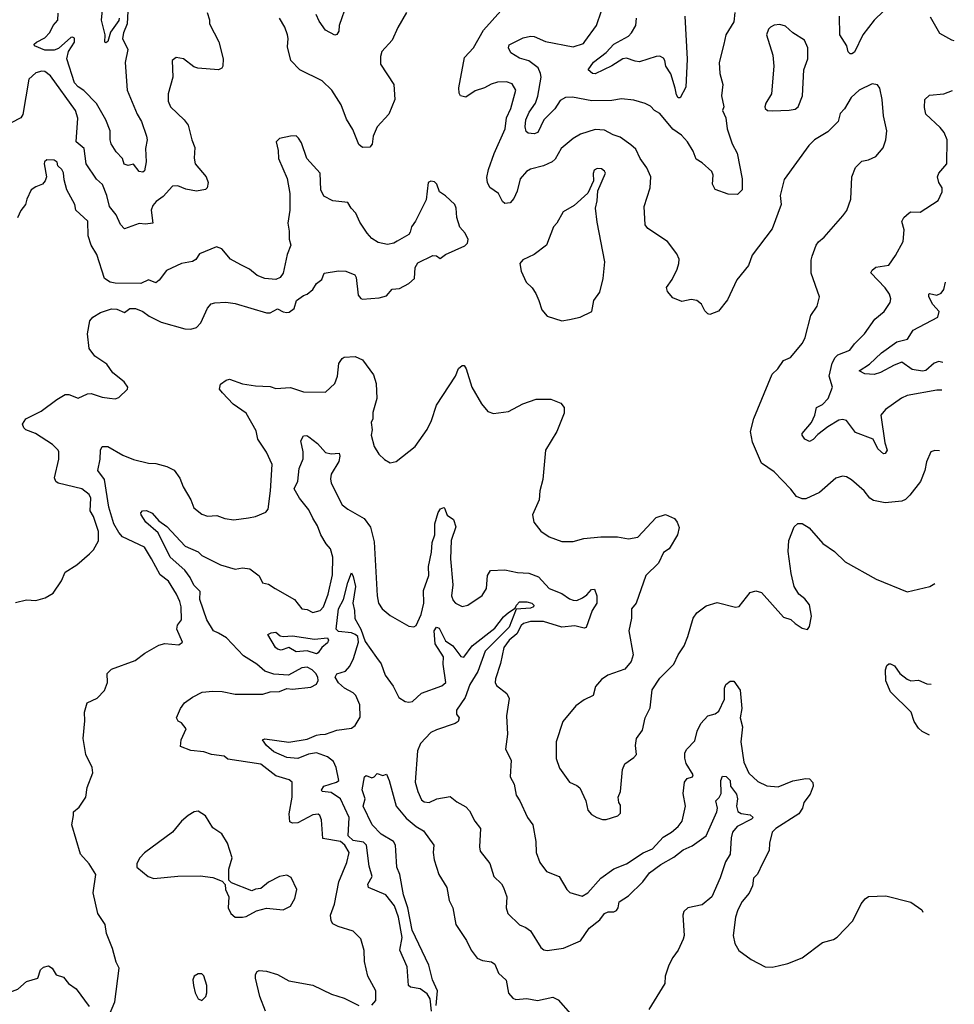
# Model space of a CAD drawing. Extents: x 1552033 to 1694788, y 811965 to 917215.
# Tile 469 of 632: x 1687308 to 1692370, y 844032 to 849367. Entities that reach past the tile are written whole.
import ezdxf

# ---------------------------------------------------------------- set-up
doc = ezdxf.new("R2010")
doc.units = 0

msp = doc.modelspace()

# ---------------------------------------------------------------- linework, layer by layer
at = {"layer": '0CON20XD'}
for points in [[(1687896.9, 849483.1), (1687889.8, 849345), (1687869.7, 849295), (1687864.7, 849265), (1687893.3, 849205), (1687880, 849135), (1687890.5, 848985), (1687944.5, 848854.5), (1687967.8, 848815), (1687995.6, 848735), (1687998.1, 848715), (1687990.4, 848669.6), (1687994.1, 848595.9), (1687985, 848548.1), (1687975, 848540), (1687955, 848543.7), (1687925, 848584.6), (1687895, 848576.5), (1687874.8, 848584.8), (1687864.4, 848614.4), (1687830.9, 848650.9), (1687804, 848695), (1687797.5, 848715), (1687798, 848765), (1687774.3, 848825), (1687725, 848912.5), (1687655, 848983.8), (1687625, 849003.1), (1687604.5, 849025.5), (1687562.8, 849155), (1687573.1, 849195), (1687604.4, 849245), (1687605, 849266.2), (1687595, 849272.5), (1687585, 849270.5), (1687519, 849211), (1687495, 849201), (1687445, 849201.5), (1687389.2, 849225), (1687387.5, 849235), (1687398.6, 849245), (1687445, 849268.9), (1687472.2, 849297.8), (1687488.9, 849335), (1687515.2, 849364.8), (1687517.5, 849402.5)], [(1687847.2, 849375), (1687845, 849362.2), (1687800.9, 849299.1), (1687785, 849248.8), (1687775, 849242), (1687770, 849245), (1687770.6, 849285), (1687751.8, 849365), (1687759.2, 849439.1)], [(1689080, 849455), (1689038.8, 849335), (1689035.7, 849304.3), (1689025, 849286.7), (1689015, 849283.8), (1688965, 849310), (1688929.5, 849359.5), (1688914.5, 849395)], [(1691766.7, 848305), (1691787.9, 848332.1), (1691809.2, 848395), (1691814.1, 848515.9), (1691833.9, 848566.1), (1691869.3, 848600.7), (1691905, 848606.7), (1691943.9, 848626.1), (1691985, 848672.5), (1691998.8, 848715), (1692003.8, 848765), (1691986, 848845), (1691979.2, 848935), (1691966.4, 848996.4), (1691953.6, 849013.6), (1691925, 849020), (1691854.2, 848985), (1691811.5, 848945), (1691775, 848884), (1691751.7, 848858.3), (1691740, 848815), (1691685, 848760), (1691612.5, 848715), (1691582.5, 848685), (1691449.1, 848500.9), (1691427.1, 848415), (1691432.5, 848365), (1691383.8, 848233.8), (1691275, 848091.2), (1691255.5, 848034.5), (1691192.8, 847957.2), (1691140.9, 847849.1), (1691092.9, 847787.1), (1691045, 847770), (1691035, 847772.5), (1691018.8, 847788.8), (1691000.8, 847825), (1690976.2, 847845), (1690945, 847850), (1690895, 847840.8), (1690845, 847860), (1690816, 847895), (1690811.2, 847915), (1690841.2, 847958.8), (1690868.6, 848015), (1690878.6, 848045), (1690879.1, 848069.1), (1690867.6, 848097.6), (1690815.7, 848165.7), (1690710, 848235), (1690696, 848255), (1690690.8, 848355), (1690722, 848455), (1690725.7, 848515), (1690703.8, 848565), (1690669.2, 848615), (1690645.8, 848665), (1690617.9, 848687.9), (1690560, 848730), (1690522.1, 848742.1), (1690475, 848768.8), (1690425, 848772.1), (1690345, 848746.9), (1690305, 848723.1), (1690240.2, 848669.8), (1690208, 848612), (1690192.6, 848597.4), (1690145, 848575.7), (1690075, 848557.5), (1690053.3, 848545), (1690019.1, 848505), (1690003.1, 848436.9), (1689985, 848398.6), (1689963.8, 848375), (1689935, 848371.4), (1689922.6, 848382.6), (1689901.5, 848425), (1689855, 848457.1), (1689841.8, 848485), (1689838.9, 848511.1), (1689847.1, 848555), (1689877.6, 848642.4), (1689937.6, 848775), (1689944.6, 848835), (1689967.4, 848885), (1689994.4, 848985), (1689975, 849018.8), (1689945, 849029.2), (1689895, 849028.6), (1689862.3, 849017.7), (1689825, 848997.5), (1689775, 848980.7), (1689725, 848946.9), (1689696, 848955), (1689687.8, 848967.8), (1689687.3, 848997.3), (1689717.9, 849162.1), (1689765.6, 849215), (1689819.8, 849310.2), (1689914.4, 849415.6)], [(1691180.6, 849405), (1691175.6, 849355), (1691132.2, 849285), (1691121.1, 849235), (1691095.6, 849134.4), (1691100, 849075), (1691115.7, 849015), (1691109.2, 848955), (1691121.1, 848895), (1691114.4, 848875), (1691133.1, 848835), (1691138.9, 848775), (1691167.1, 848695), (1691194.5, 848644.5), (1691221.2, 848505), (1691220.5, 848445), (1691195, 848419.6), (1691145, 848420.9), (1691075, 848446), (1691059.4, 848475), (1691062.9, 848525), (1691056.4, 848545), (1691005, 848590.7), (1690971.2, 848611.2), (1690955, 848654.2), (1690925, 848704.4), (1690891.9, 848741.9), (1690845, 848773.5), (1690775, 848858.9), (1690746, 848875), (1690725, 848897.5), (1690695, 848912.9), (1690635, 848931.4), (1690567.8, 848937.8), (1690515, 848929.3), (1690406.4, 848926.4), (1690302.1, 848947.9), (1690265, 848945.6), (1690235, 848928.9), (1690206.1, 848883.9), (1690146.5, 848825), (1690114, 848756), (1690095, 848747.9), (1690062.4, 848752.4), (1690050.7, 848760.7), (1690045.4, 848785.4), (1690049.1, 848825), (1690066.6, 848865), (1690100.8, 848915), (1690115, 848953.1), (1690131.9, 849055), (1690129.2, 849075), (1690115.2, 849105.2), (1690065, 849143.2), (1690015, 849157.5), (1689967.6, 849187.6), (1689955.5, 849214.5), (1689959.6, 849230.4), (1690035, 849268.7), (1690075, 849277.1), (1690095, 849276.1), (1690155, 849248), (1690305, 849219.6), (1690361.4, 849238.6), (1690369.3, 849249.3), (1690431.9, 849335), (1690459.5, 849415)], [(1688323.8, 849405), (1688335.9, 849365.9), (1688336, 849345), (1688386.9, 849246.9), (1688410.8, 849155), (1688407.5, 849115), (1688403.8, 849105), (1688385, 849095.6), (1688273.3, 849105), (1688252.2, 849112.2), (1688196, 849155), (1688155, 849161.2), (1688133.6, 849146.4), (1688137.1, 849055), (1688112.5, 848965), (1688111.8, 848925), (1688125.8, 848895), (1688199.2, 848825), (1688220, 848795), (1688240, 848715), (1688256.9, 848675), (1688252.8, 848617.2), (1688258.5, 848585), (1688317.5, 848515), (1688328.1, 848485), (1688324.2, 848455.8), (1688314, 848446), (1688265, 848438.2), (1688207.9, 848447.9), (1688165, 848467.1), (1688135, 848464.3), (1688085, 848409.4), (1688047.5, 848382.5), (1688029.2, 848360.8), (1688020.8, 848335), (1688028.6, 848265), (1687989.1, 848259.1), (1687955, 848262.2), (1687875, 848234.2), (1687855, 848257.5), (1687830, 848310), (1687794.1, 848354.1), (1687779.6, 848415), (1687756.4, 848473.6), (1687725, 848502.2), (1687667.5, 848585), (1687658.3, 848668.3), (1687613.5, 848705), (1687623.9, 848833.9), (1687611.2, 848875), (1687475, 849061.9), (1687445, 849086.5), (1687428.3, 849088.3), (1687395, 849078.8), (1687358, 849045), (1687325, 848853.3), (1687315, 848834.2), (1687262.9, 848807.1)], [(1689402.5, 849405), (1689355.8, 849324.2), (1689325, 849256.7), (1689268.9, 849195), (1689262.4, 849167.6), (1689263.1, 849125), (1689334.3, 849015), (1689339.4, 848935), (1689308.1, 848855), (1689244.1, 848785.9), (1689222.1, 848735), (1689216.9, 848693.1), (1689205, 848676), (1689165, 848674.2), (1689145, 848691.2), (1689112.4, 848772.4), (1689077.4, 848827.4), (1689050, 848905), (1688998.6, 848985), (1688946.2, 849036.2), (1688825, 849095.8), (1688775.8, 849145), (1688759.2, 849219.2), (1688762.5, 849265), (1688757.9, 849285), (1688745, 849326), (1688715.6, 849375)], [(1690910, 849385), (1690923.7, 849153.6), (1690915, 849002), (1690885, 848943.8), (1690875, 848944), (1690865, 848960), (1690857.9, 848995), (1690833.7, 849073.7), (1690806.7, 849115), (1690802.9, 849145), (1690795, 849157.5), (1690775, 849168.6), (1690755, 849168.1), (1690665, 849139.2), (1690641.2, 849141.2), (1690595, 849157.5), (1690575.4, 849155.4), (1690515, 849116.3), (1690425, 849073.3), (1690410, 849075), (1690387.1, 849095), (1690415, 849137.3), (1690485, 849189.6), (1690525.2, 849234.8), (1690605, 849277.8), (1690621.9, 849295), (1690644.5, 849335), (1690647.8, 849375)], [(1691986.4, 849413.6), (1691935.7, 849365), (1691873.5, 849285), (1691829.1, 849190.9), (1691815, 849181.4), (1691805, 849182.5), (1691795, 849193.3), (1691787.5, 849225), (1691750, 849285), (1691747.5, 849385)], [(1692369.7, 849252.2), (1692356.2, 849255), (1692291.9, 849291.9), (1692240.1, 849380.1)], [(1691385, 848873.5), (1691475, 848875.7), (1691507.1, 848882.9), (1691523.8, 848895), (1691547.5, 848955), (1691555.6, 849095), (1691576, 849155), (1691576.8, 849215), (1691558.9, 849255), (1691494.7, 849294.7), (1691455, 849331.9), (1691425, 849340), (1691395, 849337.5), (1691375, 849326.2), (1691364.2, 849315), (1691353.1, 849285), (1691387.5, 849175), (1691393.1, 849115), (1691379.2, 848965), (1691348.5, 848915), (1691343.3, 848895), (1691345.8, 848885), (1691358.8, 848875), (1691385, 848873.5)], [(1692302, 847360.3), (1692275, 847359.4), (1692115, 847330.5), (1692083.9, 847316.1), (1691996.2, 847255), (1691971.2, 847225), (1691994, 847075), (1692006.2, 847035), (1691995, 847015.7), (1691985.5, 847014.5), (1691955, 847042.5), (1691930.9, 847095), (1691835, 847129.6), (1691785, 847195.4), (1691765, 847201.5), (1691745, 847197.6), (1691685, 847160.7), (1691630.4, 847119.6), (1691605, 847092.7), (1691585, 847082.3), (1691561.1, 847095), (1691545.7, 847115), (1691545.7, 847125), (1691596.2, 847185), (1691614, 847225), (1691622.9, 847265), (1691655, 847281.8), (1691686.9, 847315), (1691709.4, 847375), (1691692.5, 847435), (1691708.2, 847505), (1691723.7, 847536.4), (1691739.5, 847550.5), (1691803.6, 847576.4), (1691829.1, 847610.9), (1691884.1, 847665), (1691940, 847745), (1691989.6, 847785), (1692021.8, 847835), (1692025.5, 847855), (1692018.8, 847878.8), (1691994.6, 847914.6), (1691917.5, 847995), (1691925, 848010.5), (1691944.2, 848025.8), (1692015, 848037.5), (1692051.4, 848088.6), (1692092.7, 848165), (1692097.6, 848227.6), (1692086.1, 848273.9), (1692096, 848295), (1692125, 848320.8), (1692135, 848325.6), (1692185, 848323.8), (1692283, 848387), (1692303.8, 848435), (1692303.8, 848455), (1692285.5, 848485.5), (1692278.9, 848515), (1692285.6, 848535), (1692328.6, 848585), (1692331.5, 848715), (1692314.4, 848755), (1692293.1, 848783.1), (1692216.2, 848855), (1692208.5, 848891.5), (1692209.4, 848935), (1692235, 848957.3), (1692313.8, 848965), (1692360.1, 848984)], [(1687285, 846208.8), (1687345, 846223.8), (1687395, 846220), (1687445.9, 846234.1), (1687489.7, 846260.3), (1687535, 846326.2), (1687555, 846373.8), (1687617.4, 846412.6), (1687686.5, 846473.5), (1687707.5, 846495), (1687735, 846542.5), (1687735, 846593.3), (1687707.3, 846675), (1687689.4, 846705), (1687694, 846774), (1687683.8, 846795), (1687644.4, 846824.4), (1687515.9, 846855.9), (1687503.3, 846865), (1687496, 846885), (1687520, 846985), (1687520.8, 847025), (1687516, 847035), (1687485.4, 847065.4), (1687394, 847125), (1687341.2, 847145), (1687330, 847155), (1687322.9, 847175), (1687341.2, 847205), (1687425, 847245.6), (1687510.2, 847309.8), (1687555, 847335.7), (1687575, 847335.7), (1687625, 847316), (1687675, 847339.2), (1687695, 847342), (1687755, 847322.5), (1687795, 847316.7), (1687825, 847313.3), (1687845, 847320), (1687892.5, 847365), (1687893.3, 847375), (1687873.3, 847405), (1687813.4, 847453.4), (1687779.7, 847499.7), (1687715, 847543.3), (1687684, 847585), (1687675.9, 847664.1), (1687688, 847735), (1687703.8, 847755), (1687745, 847780.8), (1687805, 847800), (1687835, 847798.6), (1687875, 847781.2), (1687905, 847802), (1687935, 847801.2), (1687975.7, 847785.7), (1688010.3, 847760.3), (1688075, 847727.5), (1688202.4, 847692.4), (1688235, 847690), (1688265, 847698.8), (1688290, 847725), (1688325.9, 847804.1), (1688345, 847826.7), (1688365, 847833.3), (1688425, 847836), (1688475, 847828.8), (1688645, 847778.8), (1688665, 847778.8), (1688705, 847800), (1688735, 847783.3), (1688755, 847780), (1688767.7, 847782.3), (1688795, 847802.5), (1688807.5, 847845), (1688845, 847873.3), (1688865, 847880), (1688895.9, 847904.1), (1688915, 847937.5), (1688945, 847960), (1688957, 847993), (1689035, 848006), (1689074.2, 848004.2), (1689123.9, 847983.9), (1689130.7, 847970.7), (1689141.2, 847875), (1689155, 847856.2), (1689165, 847852.9), (1689255, 847860), (1689295, 847870), (1689325, 847907.5), (1689365, 847910), (1689415, 847936.7), (1689446.7, 847965), (1689450, 848025), (1689465, 848050), (1689545, 848088.8), (1689565, 848086.7), (1689585, 848073.3), (1689615, 848094), (1689718.8, 848141.2), (1689733.9, 848156.1), (1689736.4, 848176.4), (1689720.7, 848210.7), (1689692.3, 848242.3), (1689675.7, 848295.7), (1689671.4, 848345), (1689664, 848365), (1689615, 848412.5), (1689582.5, 848435), (1689566.7, 848475), (1689555, 848487.5), (1689535, 848492.5), (1689520, 848485), (1689509.5, 848390.5), (1689451.2, 848275), (1689430, 848245), (1689423.3, 848215), (1689415, 848203.3), (1689353, 848167), (1689335, 848156.2), (1689299.3, 848149.3), (1689250.5, 848160.5), (1689215, 848181.2), (1689189.5, 848209.5), (1689150.3, 848270.3), (1689128.3, 848318.3), (1689103.3, 848345), (1689085.8, 848375.8), (1689005, 848386), (1688955, 848411.2), (1688939.2, 848445), (1688935.5, 848535.5), (1688863.3, 848615), (1688835, 848700), (1688817.5, 848725), (1688805, 848736.7), (1688775, 848736.2), (1688715, 848723.3), (1688697.5, 848705), (1688708.3, 848658.3), (1688710, 848615), (1688756.4, 848506.4), (1688771.2, 848425), (1688771.2, 848335), (1688760, 848265), (1688768.3, 848221.7), (1688767, 848177), (1688776.2, 848145), (1688757.5, 848095), (1688735.9, 847994.1), (1688719.3, 847970.7), (1688695, 847960), (1688635, 847964), (1688595, 847981.2), (1688553.3, 848015), (1688505, 848039.2), (1688450, 848070), (1688403.3, 848125), (1688374.2, 848135.8), (1688281.7, 848098.3), (1688261.7, 848068.3), (1688243.9, 848056.1), (1688184.2, 848045.8), (1688102.6, 848007.4), (1688064, 847955), (1688045, 847941.4), (1688005, 847958.2), (1687965, 847937.9), (1687825, 847939.6), (1687798.8, 847945), (1687768, 847965), (1687725.7, 848095), (1687694.5, 848145), (1687678.9, 848195), (1687676.9, 848275), (1687611.5, 848335), (1687606.1, 848366.1), (1687563.1, 848445), (1687548.3, 848498.3), (1687545, 848536.7), (1687535.6, 848555), (1687514, 848575), (1687511.2, 848595), (1687494.2, 848605.8), (1687455, 848606.7), (1687442.7, 848597.3), (1687440, 848585), (1687453.8, 848515), (1687446.9, 848493.1), (1687432.5, 848475), (1687395, 848462), (1687370.8, 848445), (1687347.1, 848395), (1687340, 848365), (1687315, 848333.8), (1687296.6, 848293.4)], [(1690243.9, 847736.1), (1690285, 847742.5), (1690344.1, 847755.9), (1690407.5, 847785), (1690416.7, 847845), (1690449.5, 847890.5), (1690468.8, 847965), (1690477.5, 848055), (1690435, 848270), (1690426.2, 848345), (1690436.2, 848385), (1690440, 848440), (1690480, 848535), (1690475.7, 848545.7), (1690458.3, 848558.3), (1690435, 848560.8), (1690419.1, 848550.9), (1690414.2, 848534.2), (1690416.4, 848493.6), (1690385, 848427.5), (1690310.3, 848359.7), (1690250.8, 848325), (1690218, 848265), (1690200, 848245), (1690161.2, 848145), (1690095, 848093.8), (1690033.9, 848066.1), (1690017.5, 848045), (1690024, 848005), (1690051.2, 847945), (1690084.2, 847914.2), (1690104.2, 847884.2), (1690118.8, 847845), (1690136.7, 847795), (1690165, 847760), (1690243.9, 847736.1)], [(1692290.2, 847031.6), (1692265, 847033.3), (1692242.5, 847025), (1692218.3, 846971.7), (1692210, 846925), (1692187.5, 846865), (1692129.7, 846790.3), (1692105, 846766.7), (1692085, 846758), (1691995, 846748.6), (1691931.8, 846761.8), (1691912, 846775), (1691882, 846815), (1691813, 846873), (1691785, 846890), (1691765, 846893.8), (1691727.7, 846882.3), (1691640, 846805), (1691565, 846770), (1691545, 846770), (1691515, 846783.8), (1691485, 846823.8), (1691395, 846918), (1691325, 846963.3), (1691277.6, 847077.6), (1691265.7, 847135), (1691284.5, 847205.5), (1691383.6, 847446.4), (1691414, 847475), (1691445, 847520), (1691483, 847537), (1691547.5, 847615), (1691562, 847645), (1691592, 847765), (1691626.2, 847815), (1691640, 847865), (1691594.1, 847994.1), (1691594.1, 848064.1), (1691600, 848085), (1691622, 848145), (1691635, 848163.3), (1691665, 848188.8), (1691766.7, 848305)], [(1692307.4, 847510.2), (1692285, 847514.3), (1692260, 847505), (1692215, 847465.6), (1692198, 847462), (1692141.8, 847471.8), (1692085, 847511.3), (1692044.8, 847495.2), (1691969.4, 847455), (1691935.3, 847445.3), (1691885, 847448.4), (1691853.8, 847465), (1691910.3, 847499.7), (1691975, 847561.1), (1692058.5, 847621.5), (1692116.2, 847635), (1692146.2, 847685), (1692280, 847755), (1692287.1, 847785), (1692254.3, 847824.3), (1692231.5, 847865), (1692230.9, 847879.1), (1692235, 847882.9), (1692275, 847874.6), (1692298.8, 847885), (1692312.5, 847905), (1692322.9, 847945.6)], [(1687790, 843965), (1687823.3, 844045), (1687847.4, 844227.4), (1687830.3, 844260.3), (1687810.8, 844335), (1687777.5, 844415), (1687771.2, 844465), (1687730.8, 844525), (1687705.7, 844635.7), (1687720, 844735), (1687685, 844792.9), (1687638, 844845), (1687590, 845005), (1687600, 845055), (1687600, 845075), (1687630, 845100), (1687666.9, 845155), (1687673, 845207), (1687703.6, 845286.4), (1687701.2, 845315), (1687665.9, 845385.9), (1687651.9, 845471.9), (1687661.2, 845568.8), (1687659.4, 845615), (1687674.2, 845665.8), (1687728.3, 845691.7), (1687768.3, 845731.7), (1687783.6, 845776.4), (1687781.2, 845825), (1687805, 845848.8), (1687934.5, 845895.5), (1687986.7, 845935), (1688062.3, 845977.7), (1688095, 845986.2), (1688169.5, 845980.5), (1688190, 845995), (1688158.9, 846065), (1688163.1, 846086.9), (1688185.3, 846115), (1688182.9, 846185), (1688175.9, 846215), (1688158.2, 846255), (1688114.7, 846324.7), (1688069.5, 846359.5), (1688022.1, 846445), (1687985, 846508.2), (1687865, 846565.4), (1687845, 846588.2), (1687818.9, 846635), (1687791.7, 846725), (1687767.1, 846875), (1687731.5, 846925), (1687744.1, 846985), (1687745.6, 847034.4), (1687755.7, 847054.3), (1687785, 847054.2), (1687867.5, 847007.5), (1687925, 846983.1), (1688005, 846963.6), (1688045, 846961.8), (1688105, 846945.6), (1688145.4, 846925.4), (1688175, 846883.3), (1688194.2, 846835), (1688235.7, 846765), (1688251.3, 846721.3), (1688295, 846687.1), (1688325, 846677.1), (1688375, 846680), (1688420, 846665), (1688467.7, 846657.7), (1688547.8, 846667.8), (1688585, 846674.4), (1688641.4, 846698.6), (1688654.3, 846715.7), (1688667.3, 846815), (1688675, 846956.7), (1688644.5, 847024.5), (1688597.5, 847095), (1688588.9, 847138.9), (1688535.6, 847235), (1688465, 847284.4), (1688405.8, 847345), (1688390.8, 847365), (1688395, 847392.5), (1688426.4, 847413.6), (1688445, 847418.8), (1688515, 847393.1), (1688585, 847382.2), (1688665, 847380), (1688695, 847368.8), (1688775, 847374.3), (1688845, 847351.1), (1688965, 847348), (1689015.7, 847395), (1689030, 847435), (1689035.8, 847504.2), (1689055, 847531.2), (1689065, 847537.5), (1689125, 847542.1), (1689164.4, 847524.4), (1689225, 847442), (1689238.2, 847395), (1689241.5, 847315), (1689220.6, 847239.4), (1689220.9, 847205), (1689211.5, 847185), (1689216.7, 847145), (1689212.5, 847115), (1689227.5, 847055), (1689253, 847013), (1689284.3, 846984.3), (1689315, 846966.2), (1689347.3, 846972.7), (1689450.8, 847055), (1689515, 847146.7), (1689538.1, 847195), (1689565, 847278.8), (1689668.8, 847435), (1689685, 847477.5), (1689705, 847493.3), (1689715, 847492.5), (1689725.8, 847475.8), (1689756.7, 847375), (1689808.8, 847285), (1689844.2, 847244.2), (1689875, 847234), (1689955, 847244.2), (1690032.5, 847285), (1690105, 847310), (1690185, 847310), (1690238.3, 847288.3), (1690256.2, 847265), (1690256, 847235), (1690217.5, 847135), (1690155.9, 847034.1), (1690142, 846875), (1690124.3, 846815), (1690121.4, 846765), (1690085.6, 846685), (1690091.9, 846645), (1690130, 846595), (1690175, 846565.7), (1690245, 846539.4), (1690305, 846539.4), (1690364.2, 846555.8), (1690455.6, 846564.4), (1690545, 846564.4), (1690605, 846554.5), (1690656.2, 846563.8), (1690755, 846670), (1690805, 846686.2), (1690853.9, 846663.9), (1690868.8, 846645), (1690878.8, 846615), (1690871.2, 846575), (1690825, 846500), (1690795, 846480), (1690767.9, 846422.1), (1690699.2, 846355), (1690647.5, 846205), (1690621.5, 846175), (1690622.2, 846125), (1690606.9, 846055), (1690630.8, 845925), (1690619.7, 845890.3), (1690585, 845848), (1690492.5, 845815), (1690458.3, 845791.7), (1690426, 845754), (1690413.3, 845705), (1690365, 845682), (1690320.3, 845649.7), (1690250, 845565), (1690214.2, 845455), (1690214.2, 845364.2), (1690232.1, 845312.1), (1690286.2, 845235), (1690325, 845218.6), (1690341.4, 845205), (1690374.2, 845135), (1690385, 845083.3), (1690405, 845060), (1690434.1, 845044.1), (1690465, 845033.3), (1690485, 845033.3), (1690547, 845053), (1690561.7, 845068.3), (1690561.7, 845111.7), (1690552.5, 845125), (1690550, 845155), (1690562.5, 845185), (1690572.5, 845305), (1690585.6, 845334.4), (1690635, 845368.8), (1690648, 845385), (1690644, 845435), (1690648.1, 845471.9), (1690681.7, 845518.3), (1690696.2, 845585), (1690722.3, 845637.7), (1690734.2, 845735.8), (1690775, 845800), (1690851.2, 845875), (1690874, 845925), (1690906, 845975), (1690927.1, 846025), (1690955.7, 846125), (1690975, 846154), (1691025, 846192), (1691085, 846210), (1691185, 846183.3), (1691205, 846187.5), (1691265, 846262.5), (1691295, 846272.5), (1691325, 846262.5), (1691445, 846130), (1691485, 846117.5), (1691507.5, 846095), (1691545, 846070), (1691575, 846063.3), (1691585, 846080), (1691596.2, 846135), (1691585.9, 846195.9), (1691559.5, 846229.5), (1691527.5, 846255), (1691503.3, 846295), (1691486.4, 846366.4), (1691470, 846485), (1691473.3, 846545), (1691501.7, 846618.3), (1691523, 846637), (1691545, 846637.5), (1691583, 846613), (1691658.3, 846528.3), (1691720, 846485), (1691779.5, 846429.5), (1691946.1, 846336.1), (1692115, 846267.5), (1692237.5, 846295), (1692264.5, 846311.7)], [(1689215, 844026.7), (1689237.7, 844052.3), (1689237.1, 844105), (1689194.3, 844185), (1689175.6, 844265), (1689174.4, 844324.4), (1689156.4, 844386.4), (1689115, 844428.6), (1689033.8, 844453.8), (1689005, 844468), (1688994.6, 844485), (1688992, 844515), (1689013.1, 844575), (1689037.3, 844695), (1689079.4, 844800.6), (1689092.2, 844855), (1689068.9, 844895), (1689045, 844914), (1688949.7, 844929.7), (1688942.1, 845032.1), (1688934.4, 845054.4), (1688925, 845062.5), (1688895, 845058.2), (1688815, 845015.4), (1688785, 845013.5), (1688771.2, 845021.2), (1688767.3, 845065), (1688783.1, 845155), (1688784, 845235), (1688768, 845248), (1688695, 845270.9), (1688615, 845333.8), (1688435, 845361.2), (1688415, 845376), (1688346.5, 845386.5), (1688305, 845400.8), (1688235, 845406.9), (1688179.3, 845429.3), (1688183.6, 845465), (1688210, 845525), (1688185, 845556.7), (1688167, 845567), (1688157.5, 845585), (1688178.8, 845635), (1688201.2, 845665), (1688244.3, 845695.7), (1688297.3, 845722.7), (1688355, 845729.1), (1688405, 845726.8), (1688475, 845712.9), (1688625, 845711.8), (1688665, 845724.4), (1688715, 845726.7), (1688755, 845742.5), (1688785, 845740), (1688885, 845751.2), (1688915, 845766.7), (1688924.3, 845785.7), (1688923.5, 845805), (1688911.2, 845825), (1688891.9, 845845), (1688865, 845858.2), (1688835.5, 845854.5), (1688764.1, 845815.9), (1688685, 845820.8), (1688635, 845836.7), (1688591.8, 845875), (1688519.8, 845919.8), (1688428.1, 846018.1), (1688385, 846042.3), (1688357.8, 846055), (1688322.5, 846115), (1688284.7, 846225), (1688285, 846269.4), (1688252.2, 846302.2), (1688231.8, 846345), (1688203.1, 846385), (1688122.7, 846455), (1688057.4, 846587.4), (1687991.8, 846645), (1687965.8, 846685), (1687964.4, 846695), (1687973.8, 846705), (1687995, 846706.9), (1688025, 846692.9), (1688061.6, 846651.6), (1688105, 846621.1), (1688205, 846515.3), (1688275, 846483.8), (1688295, 846463.1), (1688395, 846412.9), (1688475, 846390), (1688515, 846397.5), (1688555, 846392), (1688605, 846353.8), (1688622.5, 846315), (1688655, 846308.6), (1688692, 846285), (1688796.1, 846226.1), (1688835.8, 846175), (1688865, 846171.6), (1688895, 846155.5), (1688935, 846166.1), (1688953.4, 846185), (1688978, 846255), (1689001.5, 846358.5), (1689004.4, 846455), (1688990.8, 846500.8), (1688967.1, 846527.1), (1688939.4, 846575), (1688921.4, 846625), (1688895, 846665.3), (1688875, 846710.8), (1688824.4, 846775), (1688794.3, 846825), (1688815, 846866.7), (1688822.5, 846935), (1688843.1, 846986.9), (1688842.7, 847025), (1688830, 847085), (1688845, 847111.9), (1688863.4, 847113.4), (1688875, 847106.9), (1688920.5, 847070.5), (1688965, 847021.1), (1688994.5, 847015.5), (1689038.3, 847018.3), (1689042.2, 847002.2), (1689036.4, 846973.6), (1688995.6, 846905)], [(1688995.6, 846905), (1688991.2, 846878.8), (1688995.4, 846855), (1689055, 846738.1), (1689085, 846714.3), (1689174.2, 846664.2), (1689207.6, 846617.6), (1689227.3, 846537.3), (1689243.3, 846245), (1689251.4, 846205), (1689270.8, 846175), (1689315, 846138), (1689415, 846080.8), (1689442.3, 846077.7), (1689455, 846083.8), (1689483.2, 846145), (1689496.2, 846205), (1689495.8, 846275), (1689524.7, 846355), (1689521.3, 846405), (1689538.2, 846481.8), (1689542.6, 846535), (1689556.8, 846575), (1689556.8, 846635), (1689575, 846697.5), (1689587, 846717), (1689605, 846723.3), (1689609.5, 846719.5), (1689623.2, 846683.2), (1689658.3, 846658.3), (1689669.4, 846619.4), (1689645.3, 846544.7), (1689640.6, 846445), (1689654, 846305), (1689646.4, 846245), (1689655, 846220), (1689668, 846205), (1689705, 846188), (1689735, 846194), (1689812.7, 846247.3), (1689836.2, 846285), (1689842, 846355), (1689858, 846382), (1689935, 846385.6), (1690005, 846371.2), (1690065, 846368.2), (1690118.5, 846348.5), (1690175.8, 846285), (1690245, 846257.9), (1690285, 846228.5), (1690305, 846221.2), (1690325, 846220.9), (1690356.3, 846233.7), (1690380.1, 846249.9), (1690405, 846279.2), (1690420.7, 846280.7), (1690434.4, 846245), (1690433.3, 846205), (1690407.8, 846165), (1690376.2, 846073.8), (1690365, 846070), (1690315, 846082.9), (1690245, 846076), (1690145, 846106.7), (1690075, 846106.4), (1690036.7, 846095), (1690023.5, 846085), (1690001.1, 846038.9), (1689958.9, 846005), (1689929.6, 845965), (1689912, 845878), (1689884.4, 845795), (1689882.9, 845775), (1689889.7, 845759.7), (1689945.9, 845715.9), (1689958.3, 845688.3), (1689944.3, 845595), (1689950, 845495), (1689939.4, 845415), (1689970, 845355), (1689965.3, 845265.3), (1689985.6, 845224.4), (1689996.7, 845165), (1690016.9, 845135), (1690059.2, 845045), (1690087.5, 845005), (1690104.3, 844915), (1690105.7, 844854.3), (1690125, 844800), (1690161.3, 844751.3), (1690229.2, 844725), (1690271.2, 844655), (1690287.9, 844637.9), (1690355, 844617.5), (1690385, 844635.6), (1690455, 844715.4), (1690525, 844765.8), (1690595, 844793.5), (1690685, 844853.4), (1690735, 844875.4), (1690792.2, 844937.7), (1690838.5, 844965), (1690873.5, 844995), (1690895.5, 845025), (1690914.3, 845105.7), (1690901.1, 845175), (1690909.2, 845235), (1690923.3, 845255), (1690952.5, 845265), (1690956, 845275), (1690917.8, 845337.8), (1690910, 845365), (1690910, 845395), (1690921.1, 845415), (1690965, 845459.4), (1690977.6, 845512.4), (1690996.7, 845553.3), (1691035, 845596), (1691075, 845605.5), (1691095, 845621.1), (1691125.3, 845685), (1691125.6, 845744.4), (1691132.5, 845765), (1691155, 845783.8), (1691175, 845783.3), (1691209.5, 845735), (1691219, 845635), (1691210, 845585), (1691222.8, 845535), (1691213.2, 845455), (1691229.5, 845345), (1691257.5, 845285), (1691305, 845240), (1691355, 845216.2), (1691415, 845210.8), (1691495, 845242.9), (1691566.1, 845256.1), (1691585, 845253.8), (1691604, 845234), (1691606, 845215), (1691589.2, 845170.8), (1691555.6, 845125), (1691546.7, 845095), (1691527.8, 845065), (1691402.9, 844985), (1691384, 844965), (1691369.2, 844905), (1691367.5, 844865), (1691331.4, 844795), (1691303.2, 844736.8), (1691282.5, 844715), (1691277.5, 844675), (1691259.2, 844635), (1691221.1, 844588.9), (1691198.1, 844545), (1691184.3, 844505), (1691172.5, 844405), (1691181.2, 844361.2), (1691203, 844323), (1691270, 844275), (1691345, 844236), (1691383.9, 844233.9), (1691415, 844240), (1691467.3, 844252.7), (1691545, 844283.3), (1691655, 844366.7), (1691715, 844383.3), (1691735, 844396.7), (1691820, 844485), (1691865, 844577.5), (1691886.1, 844603.9), (1691905, 844616), (1691999.5, 844619.5), (1692135, 844586.2), (1692193.3, 844545), (1692199.3, 844530.8)], [(1689538, 843995), (1689531.5, 844061.5), (1689515, 844088.2), (1689476.4, 844116.4), (1689425, 844124.3), (1689413.6, 844133.6), (1689406.2, 844235), (1689367.5, 844325), (1689378.9, 844395), (1689359, 844505), (1689337.9, 844565), (1689291.5, 844625), (1689196.7, 844665), (1689193, 844683), (1689217.1, 844725), (1689201.1, 844781.1), (1689187.3, 844895), (1689170.8, 844910.8), (1689115, 844920), (1689086.4, 844945), (1689092.4, 845045), (1689045.8, 845145), (1688995, 845178.9), (1688946.2, 845185), (1688942.5, 845192.5), (1688955, 845213.3), (1689024.2, 845235), (1689036.5, 845245), (1689021.5, 845315), (1689007.2, 845347.3), (1688975, 845372.7), (1688915, 845394.3), (1688873, 845387), (1688815, 845363.4), (1688755, 845369.8), (1688685, 845400.2), (1688644.7, 845435), (1688623.8, 845465), (1688635, 845470), (1688765, 845452.7), (1688865, 845468.9), (1688915, 845491.3), (1688935, 845494.2), (1688965, 845496.6), (1689025, 845516.8), (1689105, 845528), (1689125, 845542.5), (1689152.2, 845587.8), (1689150.4, 845655), (1689128.4, 845705), (1689115, 845719.4), (1689067.5, 845745), (1689035, 845774.4), (1689017.1, 845805), (1689025, 845822), (1689072.3, 845837.7), (1689096.1, 845863.9), (1689116.7, 845905), (1689143.3, 845995), (1689140, 846025), (1689125, 846036.7), (1689104.3, 846044.3), (1689035, 846051.9), (1689022.5, 846065), (1689034.2, 846175), (1689061.9, 846225), (1689085, 846317.5), (1689105, 846370), (1689115, 846350), (1689126.5, 846295), (1689111.9, 846205), (1689122.1, 846165), (1689123.4, 846123.4), (1689155.6, 846065), (1689178.5, 845998.5), (1689240.7, 845910.7), (1689266.4, 845876.4), (1689286.9, 845815), (1689331.6, 845755), (1689361.4, 845695), (1689395, 845672.5), (1689415, 845668.8), (1689435, 845673.4), (1689485, 845717.3), (1689595, 845757.9), (1689615.9, 845775), (1689601.1, 845875), (1689602.8, 845915), (1689559, 845985), (1689553.2, 846055), (1689565, 846075.4), (1689580.5, 846070.5), (1689615, 846001.9), (1689654.1, 845974.1), (1689697.2, 845917.2), (1689712.9, 845912.9), (1689759.3, 845975), (1689880.7, 846069.3), (1689928.8, 846131.2), (1689955, 846155.5), (1689992.3, 846177.7), (1689998.5, 846195), (1690015, 846212.9), (1690055, 846212.4), (1690082, 846205), (1690092.4, 846195), (1690090, 846185), (1690075, 846177.9), (1689996.3, 846173.7), (1689958.3, 846075), (1689829.2, 845945), (1689790.1, 845835), (1689745.8, 845765), (1689720.7, 845695), (1689673.1, 845625), (1689673.3, 845605), (1689688.9, 845585), (1689682.1, 845565), (1689666.2, 845553.8), (1689565, 845519.7), (1689535, 845504.1), (1689479.6, 845445), (1689463.5, 845405), (1689450.4, 845235), (1689463.9, 845185), (1689485, 845139.2), (1689498.7, 845128.7), (1689525, 845125.5), (1689566.7, 845145), (1689638.7, 845158.7), (1689675, 845128.8), (1689725, 845102.5), (1689745, 845080), (1689772.5, 845025), (1689804.2, 844985), (1689798, 844885), (1689802.7, 844862.7), (1689854, 844795), (1689875.6, 844725), (1689916.9, 844685), (1689927.8, 844665), (1689945.6, 844615), (1689943.1, 844555), (1689951.1, 844525), (1690015, 844462), (1690049.1, 844449.1), (1690075, 844431.2), (1690130.3, 844340.3), (1690147.3, 844327.3), (1690165, 844324.3), (1690253, 844337), (1690345, 844375.6), (1690393.1, 844445), (1690449.9, 844490.1), (1690475.3, 844524.7), (1690495, 844533.9), (1690525, 844533.1), (1690540, 844540), (1690549.4, 844555), (1690555, 844586.9), (1690605, 844619.5), (1690683.5, 844696.5), (1690719.2, 844745), (1690780.5, 844789.5), (1690851.1, 844828.9), (1690901.3, 844868.7), (1690949.5, 844890.5), (1691025, 844945.5), (1691084.2, 845075), (1691087.5, 845095), (1691077.5, 845135), (1691097, 845153), (1691106.8, 845175), (1691104.5, 845245.5), (1691115, 845267.5), (1691135, 845265.8), (1691155, 845245.6), (1691158.2, 845215), (1691190.5, 845170.5), (1691196.4, 845145), (1691189.6, 845105), (1691197.7, 845077.7), (1691215, 845065.9), (1691265, 845059.1), (1691280.6, 845045), (1691271.4, 845035), (1691194.6, 844995), (1691169.1, 844965), (1691160.4, 844935), (1691155.3, 844845), (1691131.2, 844805), (1691102.6, 844717.4), (1691056.7, 844615), (1691005, 844571.2), (1690926.2, 844555), (1690904.1, 844535.9), (1690900, 844515), (1690906.7, 844405), (1690901.9, 844385), (1690874.3, 844325), (1690845, 844286.2), (1690824.3, 844245), (1690804.3, 844185), (1690801.9, 844145), (1690715.7, 844005)], [(1688915, 845931.1), (1688865, 845946.6), (1688805, 845941.1), (1688765.8, 845965.8), (1688725, 845951.2), (1688705, 845956.7), (1688693.3, 845965), (1688652.5, 846035), (1688670, 846045), (1688695, 846048.8), (1688718.7, 846028.7), (1688734.4, 846024.4), (1688785, 846029.4), (1688905, 846010), (1688975, 846017.1), (1688981.1, 846005), (1688975, 845990), (1688945, 845966.2), (1688925, 845936.2), (1688915, 845931.1)], [(1692234.5, 845490), (1692195, 845509.4), (1692175, 845527.8), (1692152.5, 845565), (1692135.3, 845615.3), (1692024.3, 845725), (1691998, 845785), (1691996.7, 845845), (1692005, 845867.5), (1692015, 845877.5), (1692025, 845877.5), (1692045, 845866.7), (1692074.3, 845824.3), (1692113.6, 845793.6), (1692135, 845785.6), (1692175, 845788.1), (1692221.2, 845768.8), (1692244.6, 845765.9)], [(1689564.2, 844025), (1689570.8, 844105), (1689543.9, 844165), (1689523.6, 844245), (1689434.1, 844434.1), (1689409.6, 844555), (1689386.5, 844625), (1689367.6, 844735), (1689350.9, 844775), (1689344.6, 844865.4), (1689343.5, 844895), (1689333.1, 844915), (1689265, 844954), (1689216.9, 845005), (1689169.2, 845105), (1689178.6, 845145), (1689162.5, 845195), (1689175, 845264), (1689185, 845271.2), (1689215, 845259.2), (1689228.8, 845265), (1689245, 845283.3), (1689275, 845271.2), (1689295, 845280), (1689310, 845245), (1689346.5, 845105), (1689400.4, 845040.4), (1689455, 844994.8), (1689495, 844972.2), (1689551.1, 844895), (1689547.9, 844855), (1689553.1, 844815), (1689577.3, 844735), (1689621.5, 844665), (1689634.7, 844594.7), (1689654.4, 844555), (1689670.4, 844465), (1689728.5, 844378.5), (1689753.4, 844325), (1689785, 844282.5), (1689815, 844270), (1689863.2, 844263.2), (1689880.6, 844250.6), (1689900.9, 844200.9), (1689942.6, 844162.6), (1689955, 844092), (1689978, 844065), (1689995, 844058.1), (1690055, 844064.4), (1690112.2, 844052.2), (1690195, 844070.3), (1690225, 844055.8), (1690290.6, 843980.6)], [(1688515, 844504), (1688535, 844508.8), (1688590.5, 844539.5), (1688645, 844553.8), (1688735, 844543.8), (1688775, 844563.8), (1688797.5, 844605), (1688810, 844655), (1688778.8, 844718.8), (1688755, 844731.2), (1688716.1, 844723.9), (1688655, 844693.3), (1688615, 844660), (1688585, 844656.7), (1688565, 844647.5), (1688455, 844690), (1688440, 844705), (1688440, 844765), (1688458.8, 844825), (1688433.3, 844905), (1688402.5, 844955), (1688355, 844987.5), (1688313.9, 845053.9), (1688275, 845078.8), (1688252.5, 845075), (1688221.2, 845055), (1688185, 845024), (1688135, 844964), (1687985, 844853.8), (1687958.8, 844825), (1687943.3, 844795), (1687943.3, 844775), (1688004.2, 844724.2), (1688035, 844713.3), (1688165, 844726.2), (1688285, 844728), (1688355, 844720), (1688405, 844700), (1688421.7, 844681.7), (1688423.3, 844655), (1688440, 844615), (1688436.7, 844555), (1688451.2, 844525), (1688475, 844504), (1688515, 844504)], [(1686912.5, 844025), (1686955, 844082.5), (1686985, 844092.5), (1687095, 844072), (1687185, 844088.8), (1687235, 844091.2), (1687297.5, 844115), (1687345, 844156.2), (1687406.1, 844173.9), (1687421.2, 844218.8), (1687436.4, 844233.6), (1687465, 844240), (1687485, 844227.5), (1687505, 844192.5), (1687545, 844180), (1687573.3, 844145), (1687615, 844116.7), (1687685, 844020)], [(1688295, 844052.5), (1688316.2, 844075), (1688322, 844095), (1688321.2, 844135), (1688306.1, 844186.1), (1688295, 844196.7), (1688275, 844197.5), (1688253.3, 844185), (1688246.7, 844165), (1688248.8, 844135), (1688258.8, 844095), (1688275, 844062.5), (1688295, 844052.5)], [(1688640, 843995), (1688609.2, 844075), (1688586, 844174), (1688586, 844194), (1688595, 844210), (1688605, 844216.2), (1688645, 844212), (1688705, 844193.1), (1688765, 844158.9), (1688895, 844136), (1688997, 844087), (1689065.5, 844065.5), (1689145, 844026)]]:
    msp.add_lwpolyline(points, dxfattribs=at)

doc.saveas('drawing.dxf')
